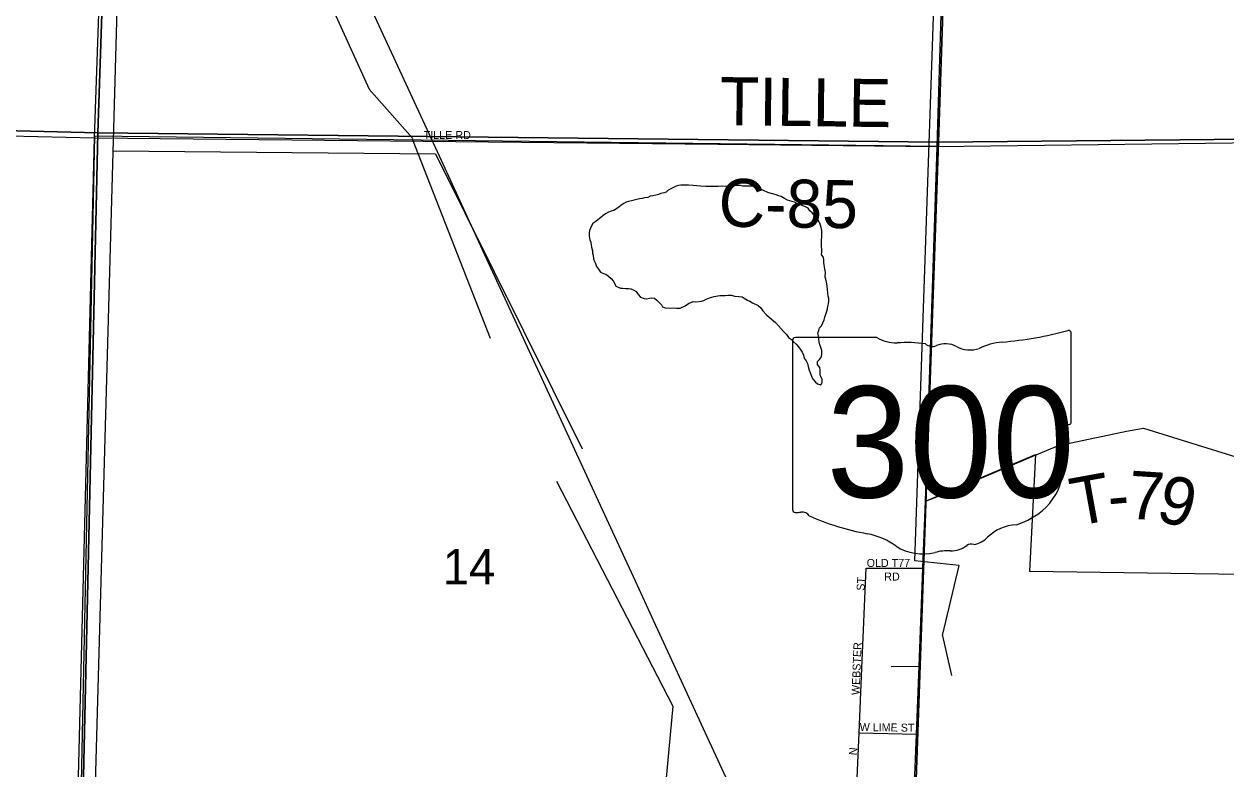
# Model space of a CAD drawing. Extents: x 1588073 to 2013523, y 1090242 to 1357120.
# Drawn here: x 1737764 to 1745272, y 1235381 to 1240037 of the extents above; entities that cross this region are included whole.
import ezdxf

# ---------------------------------------------------------------- set-up
doc = ezdxf.new("R2010")
doc.units = 0
for name, color, linetype in [('GM_X_City_Street', 7, 'Continuous'), ('GM_X_City_Street_Text', 7, 'Continuous'), ('GM_X_Corporation', 7, 'Continuous'), ('GM_X_County_Road', 7, 'Continuous'), ('GM_X_County_Road_Text', 7, 'Continuous'), ('GM_X_Minor_Lake', 7, 'Continuous'), ('GM_X_Minor_River', 7, 'Continuous'), ('GM_X_Rail_Line', 7, 'Continuous'), ('GM_X_Section', 7, 'Continuous'), ('GM_X_Section_Text', 7, 'Continuous'), ('GM_X_State_Location', 7, 'Continuous'), ('GM_X_State_Route', 7, 'Continuous'), ('GM_X_State_Shield', 7, 'Continuous'), ('GM_X_Township_Road', 7, 'Continuous'), ('GM_X_Township_Road_Text', 7, 'Continuous')]:
    doc.layers.add(name, color=color, linetype=linetype)

msp = doc.modelspace()

# ---------------------------------------------------------------- linework, layer by layer
at = {"layer": 'GM_X_City_Street'}
for points in [[(1740256.6, 1239305.2), (1740256.6, 1239305.2), (1742098.9, 1239286.3)], [(1742998.4, 1236012.1), (1743025.6, 1236635.4)], [(1743025.6, 1236635.4), (1743378.9, 1236635.4)], [(1742928, 1234402.1), (1742928, 1234402.6), (1742944.4, 1234778.1), (1742962.2, 1235185.1), (1742980.7, 1235606.8), (1742998.4, 1236012.1), (1742998.4, 1236012.1)], [(1743181.2, 1236021.7), (1743355.2, 1236023.8)], [(1742980.7, 1235606.8), (1743338.8, 1235598.6)]]:
    msp.add_lwpolyline(points, dxfattribs=at)
at = {"layer": 'GM_X_Corporation'}
msp.add_lwpolyline([(1741474.7, 1230035.2), (1741522.6, 1231406.2), (1740278.6, 1231419.2), (1739288.7, 1231452.4), (1739288.4, 1232335), (1740278.3, 1232312.4), (1740278.2, 1232761.1), (1739353.7, 1232760.8), (1739353.4, 1233421.2), (1738924.2, 1233421), (1738924, 1234081.5), (1738098.5, 1234081.2), (1738206.4, 1239338.7), (1743469.6, 1239275.1), (1743395.2, 1237055.8), (1744083, 1237346.3), (1744045.5, 1236616.9), (1746109.9, 1236588.9)], dxfattribs=at)
at = {"layer": 'GM_X_County_Road'}
for points in [[(1732886.9, 1239449.9), (1735547.3, 1239388), (1738203.7, 1239326.1)], [(1738203.7, 1239326.1), (1740256.6, 1239305.2)], [(1743467.5, 1239272.2), (1746151.2, 1239306.3), (1748821.3, 1239340.2)], [(1742098.9, 1239286.3), (1743467.5, 1239272.2)]]:
    msp.add_lwpolyline(points, dxfattribs=at)
at = {"layer": 'GM_X_Minor_Lake'}
for points in [[(1742736.4, 1237843.6), (1742736.9, 1237873.6), (1742735.1, 1237891.7), (1742721.4, 1237909.9), (1742719.7, 1237928), (1742733.9, 1237939.8), (1742746.1, 1237957.6), (1742748.4, 1237975.7), (1742746.7, 1237997.7), (1742741, 1238015.8), (1742735.2, 1238032), (1742731.5, 1238050.1), (1742729.8, 1238068.1), (1742726, 1238088.2), (1742722.3, 1238104.3), (1742728.6, 1238122.3), (1742732.8, 1238138.2), (1742745, 1238152.1), (1742761.6, 1238187.9), (1742765.8, 1238205.9), (1742778.4, 1238241.8), (1742782.6, 1238257.7), (1742784.8, 1238271.7), (1742789.1, 1238287.7), (1742791.4, 1238307.7), (1742791.6, 1238321.7), (1742787.8, 1238335.8), (1742782.4, 1238378), (1742780.7, 1238402.1), (1742777.1, 1238424.1), (1742773.3, 1238442.2), (1742769.5, 1238456.3), (1742770, 1238486.4), (1742766.3, 1238504.5), (1742760.9, 1238546.6), (1742761.1, 1238564.7), (1742757.3, 1238578.8), (1742745.6, 1238597), (1742747.8, 1238613), (1742748.1, 1238631), (1742746.3, 1238647.1), (1742747.8, 1238747.2), (1742744.1, 1238765.3), (1742738.3, 1238779.5), (1742734.5, 1238793.5), (1742724.7, 1238811.7), (1742713, 1238829.9), (1742697.2, 1238844.2), (1742687.4, 1238858.4), (1742673.6, 1238870.6), (1742661.8, 1238886.8), (1742645.9, 1238895.1), (1742628, 1238901.3), (1742610.1, 1238909.6), (1742590.2, 1238917.9), (1742576.2, 1238924.1), (1742532.4, 1238936.8), (1742514.5, 1238947.1), (1742492.7, 1238959.4), (1742478.7, 1238963.7), (1742462.8, 1238969.9), (1742448.8, 1238974.1), (1742430.9, 1238978.4), (1742411, 1238984.7), (1742383.1, 1238997.1), (1742367.2, 1239005.4), (1742345.3, 1239013.8), (1742331.4, 1239018), (1742313.4, 1239024.2), (1742253.4, 1239025.1), (1742239.4, 1239027.3), (1742201.4, 1239027.9), (1742181.3, 1239026.2), (1742165.3, 1239024.4), (1742147.2, 1239022.7), (1742119.2, 1239023.1), (1742099.2, 1239021.4), (1742023.1, 1239022.5), (1741989.1, 1239025), (1741943.1, 1239027.7), (1741915.1, 1239030.1), (1741867, 1239030.8), (1741853, 1239029.1), (1741836.9, 1239023.3), (1741788.5, 1238999.9), (1741774.3, 1238986.1), (1741760.2, 1238982.3), (1741742.1, 1238978.6), (1741728, 1238972.8), (1741709.9, 1238967), (1741691.8, 1238963.3), (1741675.8, 1238961.5), (1741659.7, 1238953.8), (1741639.6, 1238952), (1741625.5, 1238946.2), (1741609.5, 1238944.5), (1741559.2, 1238933.2), (1741539.1, 1238927.5), (1741525.1, 1238923.7), (1741510.9, 1238915.9), (1741492.7, 1238904.1)], [(1741492.7, 1238904.1), (1741470.4, 1238886.4), (1741448.2, 1238872.7), (1741432.1, 1238866.9), (1741414, 1238861.2), (1741395.8, 1238851.4), (1741381.7, 1238841.6), (1741367.5, 1238827.8), (1741349.2, 1238814), (1741335, 1238802.2), (1741316.9, 1238790.5), (1741308.6, 1238776.6), (1741302.4, 1238760.6), (1741296.2, 1238746.7), (1741294, 1238732.7), (1741293.6, 1238710.6), (1741297.3, 1238688.6), (1741305.1, 1238674.4), (1741306.9, 1238656.3), (1741308.7, 1238642.3), (1741314.3, 1238620.2), (1741314.1, 1238606.1), (1741319.9, 1238592), (1741321.6, 1238569.9), (1741327.4, 1238553.8), (1741333.2, 1238539.7), (1741340.9, 1238521.6), (1741352.7, 1238505.4), (1741364.4, 1238487.1), (1741384.3, 1238478.8), (1741398.3, 1238474.6), (1741414.1, 1238462.4), (1741431.9, 1238446.1), (1741443.7, 1238431.9), (1741455.4, 1238413.7), (1741461.2, 1238399.5), (1741489.1, 1238387.1), (1741503.1, 1238386.9), (1741523.1, 1238384.6), (1741539.1, 1238384.4), (1741555.1, 1238382.1), (1741573, 1238373.8), (1741586.9, 1238365.6), (1741600.6, 1238347.4), (1741614.4, 1238331.1), (1741638.3, 1238322.8), (1741652.3, 1238320.6), (1741670.4, 1238324.3), (1741684.4, 1238326.1), (1741702.4, 1238323.8), (1741716.2, 1238311.6), (1741732, 1238297.3), (1741745.8, 1238283.1), (1741751.6, 1238269), (1741769.6, 1238262.7), (1741801.6, 1238262.2), (1741819.6, 1238264), (1741839.6, 1238261.7), (1741861.6, 1238261.3), (1741893.9, 1238276.9), (1741914.1, 1238290.6), (1741930.2, 1238296.4), (1741944.3, 1238302.2), (1741960.4, 1238302), (1741996.4, 1238305.4), (1742010.5, 1238309.2), (1742024.6, 1238317.1), (1742046.8, 1238326.8), (1742075, 1238334.3), (1742097, 1238338), (1742111.1, 1238339.8), (1742129.1, 1238341.6), (1742143.1, 1238341.4), (1742161.2, 1238343.1), (1742181.2, 1238342.8), (1742205.1, 1238336.4), (1742229.1, 1238334.1), (1742249.1, 1238331.8), (1742263, 1238323.6), (1742282.8, 1238311.2), (1742298.8, 1238305), (1742314.6, 1238294.7), (1742350.4, 1238278.2), (1742366.2, 1238263.9), (1742380, 1238245.7), (1742401.6, 1238219.3), (1742419.4, 1238205), (1742459, 1238172.3), (1742476.7, 1238152), (1742508.2, 1238115.5), (1742526, 1238097.2), (1742539.7, 1238079), (1742557.5, 1238066.7), (1742569.3, 1238052.5), (1742587.1, 1238036.2), (1742602.9, 1238019.9), (1742612.7, 1238005.7), (1742624.4, 1237985.5), (1742632.2, 1237967.4), (1742637.9, 1237949.2), (1742649.7, 1237933)], [(1742649.7, 1237933), (1742657.4, 1237914.9), (1742663.1, 1237896.8), (1742668.8, 1237874.6), (1742674.6, 1237858.5), (1742686.2, 1237830.3), (1742694, 1237816.1), (1742707.8, 1237799.9), (1742721.6, 1237787.7), (1742741.5, 1237781.4), (1742749.8, 1237797.3), (1742750, 1237815.3), (1742742.3, 1237833.5), (1742736.4, 1237843.6)]]:
    msp.add_lwpolyline(points, dxfattribs=at)
at = {"layer": 'GM_X_Minor_River'}
for p, q in [((1743327.9, 1236682.4), (1743596.3, 1244526.5)), ((1738179.5, 1234205.2), (1738431, 1243214)), ((1738424.9, 1242935.6), (1739919.7, 1239630.8)), ((1739919.7, 1239630.8), (1739919.7, 1239630.8)), ((1739919.7, 1239630.8), (1740189.5, 1239324.2)), ((1740189.5, 1239324.2), (1740189.4, 1239320.2)), ((1740189.4, 1239320.2), (1740675.5, 1238074.5)), ((1738319.7, 1239245.6), (1740334.2, 1239225.8)), ((1740334.2, 1239225.8), (1740334.2, 1239225.8)), ((1740334.2, 1239225.8), (1741250, 1237382.6)), ((1741090.8, 1237180.5), (1741816.8, 1235774.9)), ((1743605.8, 1236652.2), (1743327.9, 1236682.4)), ((1743327.9, 1236682.4), (1743327.9, 1236682.4)), ((1743501.2, 1236214.9), (1743605.8, 1236652.2)), ((1743605.8, 1236652.2), (1743605.8, 1236652.2)), ((1743503.2, 1236212.9), (1743501.2, 1236214.9)), ((1743559.6, 1235965.8), (1743503.2, 1236212.9)), ((1743579.6, 1235967.2), (1743579.6, 1235967.2)), ((1741816.8, 1235774.9), (1741759.6, 1235154.5)), ((1741816.8, 1235774.9), (1741816.8, 1235774.9))]:
    msp.add_line(p, q, dxfattribs=at)
at = {"layer": 'GM_X_Rail_Line'}
msp.add_lwpolyline([(1744351.9, 1230544.1), (1743825, 1231686.9), (1743532.2, 1232324.4), (1742752.6, 1234018.5), (1742405.6, 1234773.6), (1742225.2, 1235162.5), (1741995.8, 1235659.1), (1741698.3, 1236304.2), (1741583.2, 1236556), (1741340.8, 1237082.4), (1740974.1, 1237877.3), (1740640.6, 1238599.2), (1740358.3, 1239210.9), (1740307, 1239324.6), (1739930.6, 1240138.1)], dxfattribs=at)
at = {"layer": 'GM_X_Section'}
for points in [[(1733049.6, 1244765.5), (1738401.1, 1244619.5), (1738223.9, 1239358.2), (1732918.3, 1239487.9)], [(1743651.6, 1244580.3), (1749045.5, 1244692), (1748859.5, 1239350.7), (1743476.1, 1239299)], [(1738401.1, 1244619.5), (1743651.6, 1244580.3), (1743476.1, 1239299), (1738223.9, 1239358.2)], [(1732918.3, 1239487.9), (1738223.9, 1239358.2), (1738108.8, 1234116.5), (1732820.8, 1234192)], [(1738223.9, 1239358.2), (1743476.1, 1239299), (1743293.1, 1234067.9), (1738108.8, 1234116.5)], [(1743476.1, 1239299), (1748859.5, 1239350.7), (1748731.7, 1234041), (1743293.1, 1234067.9)]]:
    msp.add_lwpolyline(points, close=True, dxfattribs=at)
at = {"layer": 'GM_X_State_Route'}
for points in [[(1743467.5, 1239272.2), (1743467.5, 1239272.2), (1743549.9, 1241949.2), (1743711.6, 1247202.5), (1743882, 1251508.5)], [(1743395.2, 1237055.8), (1743467.5, 1239272.2)], [(1743379.1, 1236639), (1743395.2, 1237055.8)], [(1743284.3, 1234190.3), (1743292.3, 1234397.9), (1743306.9, 1234773.8), (1743323, 1235189.4), (1743338.8, 1235598.6), (1743355.2, 1236023.8), (1743378.9, 1236635.4), (1743379.1, 1236639), (1743379.1, 1236639)]]:
    msp.add_lwpolyline(points, dxfattribs=at)
at = {"layer": 'GM_X_State_Shield'}
for p, q in [((1744305.6, 1237551.4), (1744305.6, 1238104.2)), ((1742565.4, 1238059.8), (1742565.4, 1237003.2)), ((1743092.2, 1238078), (1742582.5, 1238078)), ((1744305.4, 1237551.6), (1744305.6, 1237551.4))]:
    msp.add_line(p, q, dxfattribs=at)
for centre, major_axis, start_param, end_param in [((1743685.7, 1239518.5), (1845.5, 0), 4.814394, 5.042369), ((1744286.3, 1238106.4), (19.4, 0), 6.141152, 7.989035), ((1742585.3, 1238062), (20.2, 0), 1.712693, 3.28349), ((1743213.5, 1238200.6), (195.5, 0), 4.042523, 4.731795), ((1743278.4, 1237484.8), (702, 0), 1.404758, 1.657858), ((1743437.7, 1238067.5), (56.4, 0), 3.836095, 5.185415), ((1743520.6, 1237945.4), (117.3, 0), 0.950623, 2.079405), ((1743921.1, 1237755.2), (371.3, 0), 1.699011, 2.107814), ((1743671.9, 1238112.9), (141.1, 0), 4.081561, 5.145723), ((1744301.1, 1237510.8), (30, 0), 1.883978, 3.671073), ((1744284.9, 1237549.3), (20.7, 0), 5.05454, 6.418171), ((1744110.4, 1237441), (180, 0), 5.934695, 6.695948), ((1744375, 1237320.1), (130.9, 0), 2.387724, 3.262537), ((1743789.1, 1237249.8), (461.6, 0), 5.101752, 6.440018), ((1742585.5, 1237000.8), (20.3, 0), 3.00124, 4.508301), ((1742588.6, 1237108.9), (155.2, 0), 4.665946, 4.897461), ((1742620.4, 1236942.2), (56, 0), 0.519207, 1.627899), ((1743327, 1237891.5), (1332.7, 0), 4.195997, 4.488961), ((1743983.7, 1236706.5), (252.8, 0), 1.647645, 2.488434), ((1742929.6, 1236528.5), (417, 0), 0.823519, 1.323587), ((1743663.4, 1236900.7), (149.1, 0), 4.937069, 5.64225), ((1743380.6, 1236937), (264.6, 0), 4.026481, 4.996735), ((1743552.8, 1236857.8), (141, 0), 4.691044, 5.507374), ((1743680.4, 1236755.5), (39.7, 0), 1.147584, 2.315152), ((1743533.5, 1236571.6), (217.4, 0), 1.495662, 1.94098)]:
    msp.add_ellipse(centre, major_axis=major_axis, ratio=0.8, start_param=start_param, end_param=end_param, dxfattribs=at)
at = {"layer": 'GM_X_Township_Road'}
for points in [[(1738203.7, 1239326.1), (1738203.7, 1239326.1), (1738294.6, 1241953.3)], [(1738073.6, 1234083.8), (1738203.7, 1239326.1)], [(1744076.2, 1237340.4), (1744225.6, 1237403.5), (1744652, 1237492.7), (1744756.5, 1237511), (1746065.7, 1237105.2), (1746096.4, 1237095.7), (1746098.7, 1237095)], [(1743395.2, 1237055.8), (1743476.8, 1237087.1), (1744076.2, 1237340.4)]]:
    msp.add_lwpolyline(points, dxfattribs=at)

# ---------------------------------------------------------------- texts
at = {"layer": 'GM_X_City_Street_Text'}
for s, rotation, p in [('TILLE', 0.00001, (1740260.2, 1239318.6)), ('RD', 0.00001, (1740458.1, 1239318.6)), ('OLD T77', 0.00001, (1743027.7, 1236644)), ('RD', 0.00001, (1743137.7, 1236558.9)), ('ST', 86.42621, (1743014, 1236494.4)), ('WEBSTER', 87.7066, (1742983.1, 1235842.6)), ('W LIME ST', 359.18199, (1742983.9, 1235618.8)), ('N', 84.29157, (1742965.6, 1235465.1))]:
    msp.add_text(s, height=50, rotation=rotation, dxfattribs=at).set_placement(p)
at = {"layer": 'GM_X_County_Road_Text'}
for s, rotation, p in [('TILLE', 359.25635, (1742109.6, 1239406.4)), ('C-85', 359.31423, (1742101.9, 1238771))]:
    msp.add_text(s, height=300, rotation=rotation, dxfattribs=at).set_placement(p)
at = {"layer": 'GM_X_Section_Text'}
msp.add_text('14', height=221, rotation=0.00001, dxfattribs=at).set_placement((1740379, 1236535.3))
at = {"layer": 'GM_X_State_Location'}
for s in ['s', 'r']:
    msp.add_text(s, height=1, dxfattribs=at).set_placement((1743415.9, 1237461.2))
msp.add_text('300', height=1, rotation=0.00001, dxfattribs=at).set_placement((1743062.9, 1237388.5))
at = {"layer": 'GM_X_State_Shield'}
msp.add_text('300', height=696.1, dxfattribs=at).set_placement((1742776.4, 1237077.7))
at = {"layer": 'GM_X_Township_Road_Text'}
for s, rotation, p in [('T', 10.27188, (1744331.3, 1236897.6)), ('7', 356.32336, (1744655.6, 1236947.3)), ('9', 345.66462, (1744825.4, 1236937.7)), ('-', 5.0333, (1744544.9, 1236936.6))]:
    msp.add_text(s, height=300, rotation=rotation, dxfattribs=at).set_placement(p)

doc.saveas('drawing.dxf')
